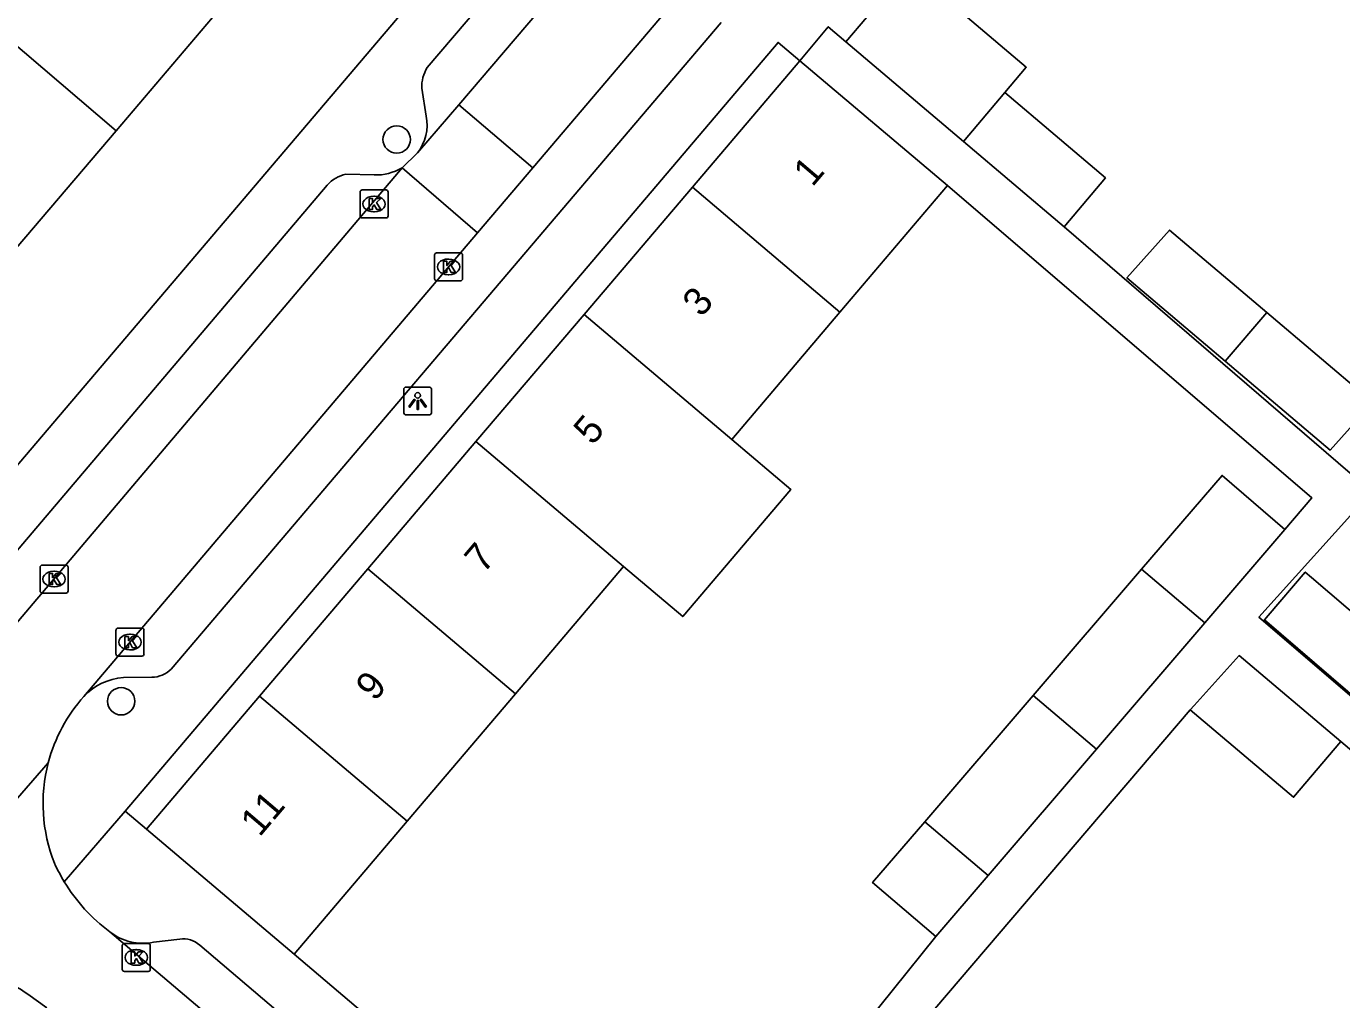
# Model space of a CAD drawing. Extents: x 162532 to 163264, y 381233 to 382042.
# Drawn here: x 163096.93 to 163143.93, y 381669.08 to 381703.88 of the extents above; entities that cross this region are included whole.
import ezdxf

# ---------------------------------------------------------------- set-up
doc = ezdxf.new("R2010")
doc.units = 0
for name, color, linetype in [('IMGEO_Boom', 7, 'Continuous'), ('IMGEO_Kolk', 7, 'Continuous'), ('IMGEO_Lichtpunt', 7, 'Continuous'), ('IMGEO_Pand', 7, 'Continuous'), ('IMGEO_Pand_nummerreeks', 7, 'Continuous'), ('IMGEO_Rijbaan_lokaal_open', 7, 'Continuous'), ('IMGEO_Voetpad_open', 7, 'Continuous')]:
    doc.layers.add(name, color=color, linetype=linetype)

msp = doc.modelspace()

# ---------------------------------------------------------------- linework, layer by layer
at = {"layer": 'IMGEO_Boom'}
for centre in [(163110.161, 381699.833), (163100.315, 381679.75)]:
    msp.add_circle(centre, 0.489, dxfattribs=at)
at = {"layer": 'IMGEO_Kolk'}
for p, q in [((163108.853, 381697.1), (163108.853, 381697.952)), ((163108.928, 381698.026), (163109.78, 381698.026)), ((163109.341, 381697.806), (163109.366, 381697.806)), ((163109.854, 381697.952), (163109.854, 381697.1)), ((163109.364, 381697.246), (163109.339, 381697.246)), ((163109.78, 381697.026), (163108.928, 381697.026)), ((163111.589, 381695.777), (163112.441, 381695.777)), ((163111.514, 381694.851), (163111.514, 381695.703)), ((163112.002, 381695.557), (163112.027, 381695.557)), ((163112.515, 381695.703), (163112.515, 381694.851)), ((163112.025, 381694.997), (163112, 381694.997)), ((163112.441, 381694.777), (163111.589, 381694.777)), ((163097.419, 381683.693), (163097.419, 381684.545)), ((163097.494, 381684.619), (163098.346, 381684.619)), ((163098.42, 381684.545), (163098.42, 381683.693)), ((163097.907, 381684.399), (163097.932, 381684.399)), ((163098.346, 381683.619), (163097.494, 381683.619)), ((163097.93, 381683.839), (163097.905, 381683.839)), ((163100.131, 381681.439), (163100.131, 381682.291)), ((163100.206, 381682.365), (163101.058, 381682.365)), ((163100.619, 381682.145), (163100.644, 381682.145)), ((163101.132, 381682.291), (163101.132, 381681.439)), ((163101.058, 381681.365), (163100.206, 381681.365)), ((163100.642, 381681.585), (163100.617, 381681.585)), ((163100.356, 381670.166), (163100.356, 381671.018)), ((163100.431, 381671.092), (163101.283, 381671.092)), ((163100.844, 381670.872), (163100.869, 381670.872)), ((163101.357, 381671.018), (163101.357, 381670.166)), ((163101.283, 381670.092), (163100.431, 381670.092)), ((163100.867, 381670.312), (163100.842, 381670.312))]:
    msp.add_line(p, q, dxfattribs=at)
for points in [[(163108.853, 381697.1), (163108.853, 381697.952)], [(163108.928, 381698.026), (163109.78, 381698.026)], [(163109.174, 381697.726), (163109.297, 381697.726), (163109.297, 381697.575), (163109.427, 381697.726), (163109.591, 381697.726), (163109.445, 381697.575), (163109.598, 381697.326), (163109.446, 381697.326), (163109.361, 381697.49), (163109.297, 381697.423), (163109.297, 381697.326), (163109.174, 381697.326), (163109.174, 381697.726)], [(163109.854, 381697.952), (163109.854, 381697.1)], [(163109.78, 381697.026), (163108.928, 381697.026)], [(163111.589, 381695.777), (163112.441, 381695.777)], [(163111.514, 381694.851), (163111.514, 381695.703)], [(163111.835, 381695.477), (163111.958, 381695.477), (163111.958, 381695.326), (163112.088, 381695.477), (163112.252, 381695.477), (163112.106, 381695.326), (163112.259, 381695.077), (163112.107, 381695.077), (163112.022, 381695.241), (163111.958, 381695.174), (163111.958, 381695.077), (163111.835, 381695.077), (163111.835, 381695.477)], [(163112.515, 381695.703), (163112.515, 381694.851)], [(163112.441, 381694.777), (163111.589, 381694.777)], [(163097.419, 381683.693), (163097.419, 381684.545)], [(163097.494, 381684.619), (163098.346, 381684.619)], [(163098.42, 381684.545), (163098.42, 381683.693)], [(163097.74, 381684.319), (163097.863, 381684.319), (163097.863, 381684.168), (163097.993, 381684.319), (163098.157, 381684.319), (163098.011, 381684.168), (163098.164, 381683.919), (163098.012, 381683.919), (163097.927, 381684.083), (163097.863, 381684.016), (163097.863, 381683.919), (163097.74, 381683.919), (163097.74, 381684.319)], [(163098.346, 381683.619), (163097.494, 381683.619)], [(163100.131, 381681.439), (163100.131, 381682.291)], [(163100.206, 381682.365), (163101.058, 381682.365)], [(163101.132, 381682.291), (163101.132, 381681.439)], [(163100.452, 381682.065), (163100.575, 381682.065), (163100.575, 381681.914), (163100.705, 381682.065), (163100.869, 381682.065), (163100.723, 381681.914), (163100.876, 381681.665), (163100.724, 381681.665), (163100.639, 381681.829), (163100.575, 381681.762), (163100.575, 381681.665), (163100.452, 381681.665), (163100.452, 381682.065)], [(163101.058, 381681.365), (163100.206, 381681.365)], [(163100.356, 381670.166), (163100.356, 381671.018)], [(163100.431, 381671.092), (163101.283, 381671.092)], [(163101.357, 381671.018), (163101.357, 381670.166)], [(163100.677, 381670.792), (163100.8, 381670.792), (163100.8, 381670.641), (163100.93, 381670.792), (163101.094, 381670.792), (163100.948, 381670.641), (163101.101, 381670.392), (163100.949, 381670.392), (163100.864, 381670.556), (163100.8, 381670.489), (163100.8, 381670.392), (163100.677, 381670.392), (163100.677, 381670.792)], [(163101.283, 381670.092), (163100.431, 381670.092)]]:
    msp.add_lwpolyline(points, dxfattribs=at)
for centre, start, end in [((163108.93, 381697.95), 91.552, 178.448), ((163108.93, 381697.95), 91.552, 178.448), ((163109.778, 381697.95), 1.552, 88.448), ((163109.778, 381697.95), 1.552, 88.448), ((163108.93, 381697.102), 181.552, 268.448), ((163108.93, 381697.102), 181.552, 268.448), ((163109.778, 381697.102), 271.552, 358.448), ((163109.778, 381697.102), 271.552, 358.448), ((163111.591, 381695.701), 91.552, 178.448), ((163111.591, 381695.701), 91.552, 178.448), ((163112.439, 381695.701), 1.552, 88.448), ((163112.439, 381695.701), 1.552, 88.448), ((163111.591, 381694.853), 181.552, 268.448), ((163111.591, 381694.853), 181.552, 268.448), ((163112.439, 381694.853), 271.552, 358.448), ((163112.439, 381694.853), 271.552, 358.448), ((163097.496, 381684.543), 91.552, 178.448), ((163097.496, 381684.543), 91.552, 178.448), ((163098.344, 381684.543), 1.552, 88.448), ((163098.344, 381684.543), 1.552, 88.448), ((163097.496, 381683.695), 181.552, 268.448), ((163097.496, 381683.695), 181.552, 268.448), ((163098.344, 381683.695), 271.552, 358.448), ((163098.344, 381683.695), 271.552, 358.448), ((163100.208, 381682.289), 91.552, 178.448), ((163100.208, 381682.289), 91.552, 178.448), ((163101.056, 381682.289), 1.552, 88.448), ((163101.056, 381682.289), 1.552, 88.448), ((163100.208, 381681.441), 181.552, 268.448), ((163100.208, 381681.441), 181.552, 268.448), ((163101.056, 381681.441), 271.552, 358.448), ((163101.056, 381681.441), 271.552, 358.448), ((163100.433, 381671.016), 91.552, 178.448), ((163100.433, 381671.016), 91.552, 178.448), ((163101.281, 381671.016), 1.552, 88.448), ((163101.281, 381671.016), 1.552, 88.448), ((163100.433, 381670.168), 181.552, 268.448), ((163100.433, 381670.168), 181.552, 268.448), ((163101.281, 381670.168), 271.552, 358.448), ((163101.281, 381670.168), 271.552, 358.448)]:
    msp.add_arc(centre, 0.0765, start, end, dxfattribs=at)
for centre, major_axis, ratio, start_param, end_param in [((163109.34, 381697.526), (-0.387, 0.002), 0.722429, 4.712389, 7.853982), ((163109.365, 381697.526), (-0.39, 0.002), 0.717154, 1.570796, 4.712389), ((163112.001, 381695.277), (-0.387, 0.002), 0.722429, 4.712389, 7.853982), ((163112.026, 381695.277), (-0.39, 0.002), 0.717154, 1.570796, 4.712389), ((163097.906, 381684.119), (-0.387, 0.002), 0.722429, 4.712389, 7.853982), ((163097.931, 381684.119), (-0.39, 0.002), 0.717154, 1.570796, 4.712389), ((163100.618, 381681.865), (-0.387, 0.002), 0.722429, 4.712389, 7.853982), ((163100.643, 381681.865), (-0.39, 0.002), 0.717154, 1.570796, 4.712389), ((163100.843, 381670.592), (-0.387, 0.002), 0.722429, 4.712389, 7.853982), ((163100.868, 381670.592), (-0.39, 0.002), 0.717154, 1.570796, 4.712389)]:
    msp.add_ellipse(centre, major_axis=major_axis, ratio=ratio, start_param=start_param, end_param=end_param, dxfattribs=at)
at = {"layer": 'IMGEO_Lichtpunt'}
for p, q in [((163110.412, 381690.888), (163110.412, 381690.081)), ((163110.412, 381690.888), (163110.412, 381690.081)), ((163111.314, 381690.983), (163110.506, 381690.983)), ((163111.314, 381690.983), (163110.506, 381690.983)), ((163111.408, 381690.081), (163111.408, 381690.888)), ((163111.408, 381690.081), (163111.408, 381690.888)), ((163110.506, 381689.987), (163111.314, 381689.987)), ((163110.506, 381689.987), (163111.314, 381689.987))]:
    msp.add_line(p, q, dxfattribs=at)
for points in [[(163110.786, 381690.552), (163110.825, 381690.524), (163110.637, 381690.262), (163110.599, 381690.289), (163110.786, 381690.552)], [(163110.998, 381690.524), (163111.036, 381690.551), (163111.223, 381690.289), (163111.184, 381690.261), (163110.998, 381690.524)], [(163110.888, 381690.504), (163110.935, 381690.504), (163110.935, 381690.182), (163110.888, 381690.182), (163110.888, 381690.504)]]:
    msp.add_lwpolyline(points, dxfattribs=at)
msp.add_circle((163110.911, 381690.686), 0.0994, dxfattribs=at)
for centre, start, end in [((163110.506, 381690.888), 90, 180), ((163110.506, 381690.888), 90, 180), ((163111.314, 381690.888), 0, 90), ((163111.314, 381690.888), 0, 90), ((163110.506, 381690.081), 180, 270), ((163110.506, 381690.081), 180, 270), ((163111.314, 381690.081), 270, 0), ((163111.314, 381690.081), 270, 360)]:
    msp.add_arc(centre, 0.0946, start, end, dxfattribs=at)
at = {"layer": 'IMGEO_Pand'}
for points in [[(163126.209, 381703.326), (163128.456, 381705.978)], [(163128.456, 381705.978), (163132.66, 381702.415), (163131.891, 381701.507)], [(163103.99, 381704.67), (163100.14, 381700.146)], [(163100.14, 381700.146), (163094.89, 381704.624)], [(163130.412, 381699.763), (163126.209, 381703.326)], [(163124.567, 381702.644), (163120.729, 381698.13)], [(163124.567, 381702.644), (163129.847, 381698.192)], [(163131.891, 381701.507), (163130.412, 381699.763)], [(163131.891, 381701.507), (163135.487, 381698.459), (163134.008, 381696.714)], [(163096.29, 381695.623), (163100.14, 381700.146)], [(163134.008, 381696.714), (163130.412, 381699.763)], [(163120.729, 381698.13), (163116.862, 381693.581)], [(163120.729, 381698.13), (163126, 381693.663)], [(163129.847, 381698.192), (163126, 381693.663)], [(163139.764, 381691.913), (163136.254, 381694.892), (163137.778, 381696.595), (163141.249, 381693.65)], [(163116.862, 381693.581), (163112.995, 381689.033)], [(163122.134, 381689.113), (163116.862, 381693.581)], [(163126, 381693.663), (163122.134, 381689.113)], [(163141.249, 381693.65), (163144.846, 381690.596), (163145.037, 381690.434), (163143.514, 381688.73), (163139.764, 381691.913)], [(163141.249, 381693.65), (163139.764, 381691.913)], [(163112.995, 381689.033), (163109.128, 381684.485)], [(163118.27, 381684.564), (163112.995, 381689.033)], [(163122.134, 381689.113), (163124.245, 381687.324), (163120.381, 381682.775), (163118.27, 381684.564)], [(163136.779, 381684.471), (163139.655, 381687.823), (163141.902, 381685.895)], [(163141.902, 381685.895), (163139.038, 381682.556)], [(163109.128, 381684.485), (163105.261, 381679.936)], [(163109.128, 381684.485), (163114.404, 381680.014)], [(163118.27, 381684.564), (163114.404, 381680.014)], [(163132.906, 381679.956), (163136.779, 381684.471)], [(163136.779, 381684.471), (163139.038, 381682.556)], [(163145.137, 381680.048), (163144.746, 381679.592), (163141.168, 381682.66), (163141.301, 381682.816), (163142.63, 381684.367), (163142.849, 381684.18), (163146.209, 381681.299), (163145.137, 381680.048)], [(163139.038, 381682.556), (163135.165, 381678.041)], [(163138.519, 381679.439), (163138.659, 381679.603), (163140.262, 381681.386), (163143.897, 381678.307)], [(163105.261, 381679.936), (163101.218, 381675.181)], [(163110.538, 381675.463), (163105.261, 381679.936)], [(163114.404, 381680.014), (163110.538, 381675.463)], [(163129.032, 381675.44), (163132.906, 381679.956)], [(163135.165, 381678.041), (163132.906, 381679.956)], [(163143.897, 381678.307), (163142.209, 381676.319), (163138.519, 381679.439)], [(163135.165, 381678.041), (163131.291, 381673.526)], [(163106.497, 381670.706), (163101.218, 381675.181)], [(163110.538, 381675.463), (163106.497, 381670.706)], [(163129.421, 381671.346), (163127.168, 381673.267), (163129.032, 381675.44)], [(163129.032, 381675.44), (163131.291, 381673.526)], [(163131.291, 381673.526), (163129.421, 381671.346)]]:
    msp.add_lwpolyline(points, dxfattribs=at)
at = {"layer": 'IMGEO_Rijbaan_lokaal_open'}
for points in [[(163112.378, 381701.07), (163119.601, 381709.536)], [(163122.133, 381707.199), (163115.024, 381698.823)], [(163110.91, 381699.349), (163112.378, 381701.07)], [(163115.024, 381698.823), (163112.378, 381701.07)], [(163110.354, 381698.823), (163110.91, 381699.349)], [(163110.354, 381698.823), (163094.918, 381680.596)], [(163113.05, 381696.497), (163110.354, 381698.823)], [(163115.024, 381698.823), (163113.05, 381696.497)], [(163098.985, 381679.926), (163113.05, 381696.497)], [(163090.958, 381669.776), (163097.712, 381677.554)], [(163113.175, 381660.25), (163099.914, 381671.506)], [(163097.662, 381668.793), (163096.977, 381669.284)]]:
    msp.add_lwpolyline(points, dxfattribs=at)
for centre, radius, start, end in [((163103.29, 381676.088), 5.767, 138.2824, 165.2747), ((163103.284, 381676.096), 5.759, 165.3362, 201.7927), ((163103.773, 381676.626), 6.418, 204.5628, 211.1916), ((163103.685, 381676.569), 6.313, 211.1659, 233.3211), ((163093.566, 381664.378), 5.975, 55.187, 71.0618)]:
    msp.add_arc(centre, radius, start, end, dxfattribs=at)
at = {"layer": 'IMGEO_Voetpad_open'}
for points in [[(163061.302, 381646.699), (163083.389, 381672.655), (163115.395, 381710.308)], [(163116.475, 381708.542), (163111.255, 381702.402)], [(163121.755, 381704.01), (163102.108, 381680.9)], [(163126.209, 381703.326), (163125.584, 381703.861), (163124.567, 381702.644)], [(163100.456, 381675.828), (163123.788, 381703.302), (163124.567, 381702.644)], [(163111.056, 381701.666), (163111.217, 381700.668)], [(163109.353, 381698.564), (163108.35, 381698.592)], [(163107.68, 381698.201), (163095.451, 381683.81)], [(163129.847, 381698.192), (163142.866, 381687.018), (163141.902, 381685.895)], [(163167.869, 381659.815), (163167.841, 381659.784), (163159.202, 381667.12), (163140.97, 381682.758), (163145.004, 381687.238), (163134.008, 381696.714)], [(163101.409, 381680.608), (163100.394, 381680.606)], [(163128.484, 381667.696), (163138.519, 381679.439)], [(163143.897, 381678.307), (163145.907, 381676.604)], [(163100.456, 381675.828), (163098.283, 381673.302)], [(163101.218, 381675.181), (163100.456, 381675.828)], [(163129.421, 381671.346), (163124.884, 381665.692)], [(163101.473, 381671.139), (163102.412, 381671.25)], [(163103.122, 381671.034), (163112.479, 381663.078)], [(163117.58, 381661.297), (163106.497, 381670.706)]]:
    msp.add_lwpolyline(points, dxfattribs=at)
for centre, radius, start, end in [((163112.348, 381701.712), 1.293, 147.7177, 182.0225), ((163109.574, 381700.355), 1.672, 323.0097, 10.7855), ((163108.599, 381697.396), 1.222, 101.7582, 138.7759), ((163109.423, 381700.358), 1.795, 267.7717, 301.2416), ((163101.391, 381681.635), 1.027, 271.023, 314.3215), ((163100.586, 381678.408), 2.206, 94.9947, 136.5303), ((163101.088, 381672.998), 1.898, 231.8003, 281.7064), ((163102.539, 381670.393), 0.866, 47.7086, 98.4492)]:
    msp.add_arc(centre, radius, start, end, dxfattribs=at)

# ---------------------------------------------------------------- texts
at = {"layer": 'IMGEO_Pand_nummerreeks'}
for s, p in [('1', (163125.016, 381698.108)), ('3', (163121.05, 381693.444)), ('5', (163117.159, 381688.867)), ('7', (163113.267, 381684.289)), ('9', (163109.376, 381679.712)), ('11', (163105.26, 381674.871))]:
    msp.add_text(s, height=1, rotation=49.6289, dxfattribs=at).set_placement(p)

doc.saveas('drawing.dxf')
